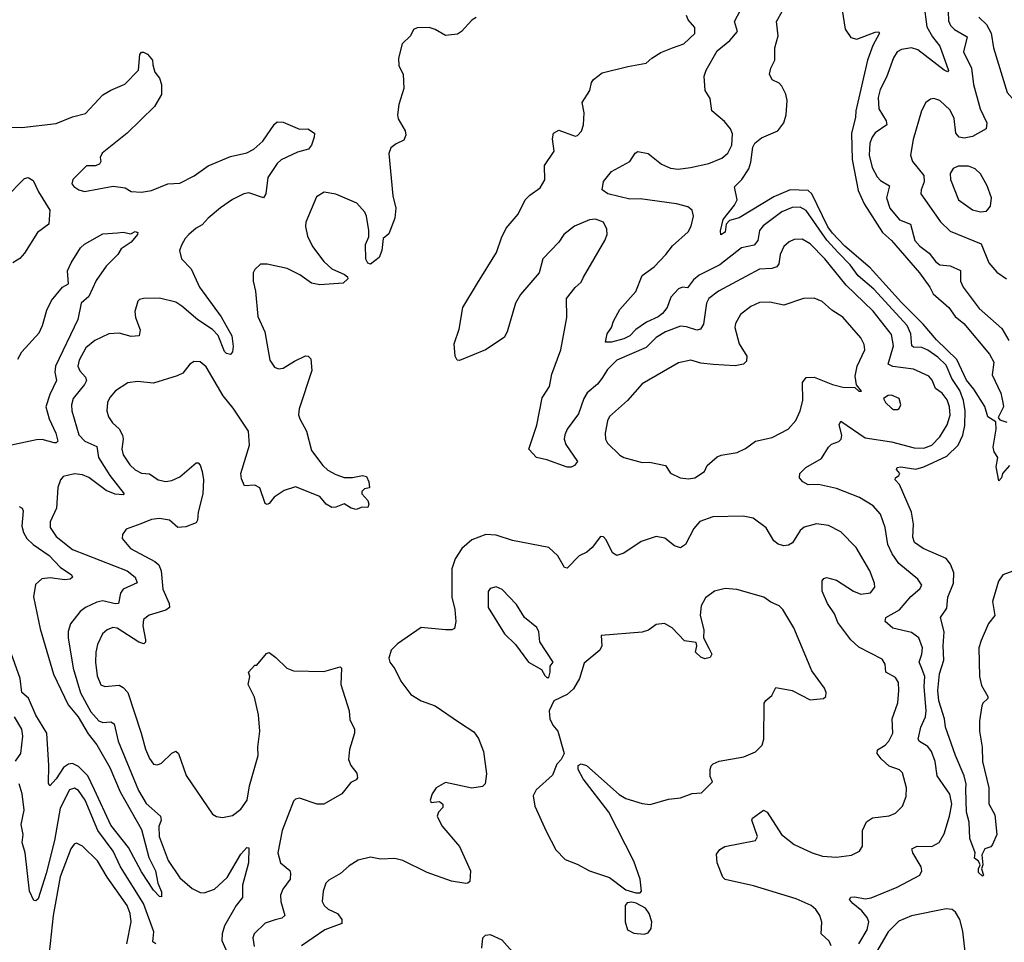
# Model space of a CAD drawing. Extents: x 1550320 to 1685906, y 509093 to 640511.
# Tile 340 of 532: x 1640685 to 1645542, y 569563 to 574114. Entities that reach past the tile are written whole.
import ezdxf

# ---------------------------------------------------------------- set-up
doc = ezdxf.new("R2010")
doc.units = 0

msp = doc.modelspace()

# ---------------------------------------------------------------- linework, layer by layer
at = {"layer": '0CON20XD'}
for points in [[(1644722, 572965), (1644667, 573027), (1644565, 573173.2), (1644535, 573189.4), (1644495, 573188.2), (1644445, 573166.7), (1644352, 573098), (1644335.3, 573074.7), (1644325.9, 573024.1), (1644308.3, 573001.7), (1644245, 572989.2), (1644138.9, 572905), (1644036.7, 572853.3), (1644009, 572831), (1643979.4, 572790.6), (1643954.4, 572794.4), (1643935, 572787.1), (1643896.9, 572745), (1643879.5, 572695), (1643855.4, 572664.6), (1643835, 572649.1), (1643777.3, 572622.7), (1643725, 572586.1), (1643694.6, 572555), (1643665, 572540.5), (1643603.7, 572523.7), (1643575, 572523.3), (1643582.2, 572565), (1643603.8, 572596.2), (1643613.7, 572626.4), (1643645.5, 572685), (1643725, 572773.1), (1643755, 572852.5), (1643815, 572895.5), (1643873.1, 572955), (1643905, 572998.5), (1643982.6, 573067.4), (1643996.7, 573095), (1644008.6, 573145), (1644002.5, 573175), (1643981.7, 573191.7), (1643925, 573206.2), (1643745, 573231.2), (1643695, 573228.2), (1643586.2, 573255), (1643558.8, 573275), (1643564.1, 573315.9), (1643604.6, 573365.4), (1643695.4, 573414.6), (1643720.8, 573455), (1643735, 573464.2), (1643785, 573454.3), (1643850.6, 573400.6), (1643895, 573382.2), (1643932.7, 573377.3), (1643994.7, 573385.3), (1644085, 573404.7), (1644148.8, 573431.2), (1644178.5, 573455), (1644197.8, 573495), (1644200.5, 573550.5), (1644190.8, 573575), (1644161.7, 573611.7), (1644100, 573665), (1644090.8, 573725), (1644067.1, 573765), (1644061.1, 573835), (1644071.9, 573865), (1644125, 573960), (1644188.3, 574011.7), (1644226.4, 574055), (1644210.5, 574105), (1644253.1, 574185)], [(1644732.1, 574225), (1644756.9, 574066.9), (1644785, 574026.5), (1644815, 574017.9), (1644905, 574053.1), (1644923.6, 574053.6), (1644927.3, 574047.3), (1644893.5, 573986.5), (1644867.6, 573915), (1644809.4, 573665), (1644807.6, 573632.4)], [(1645145, 574191.2), (1645159.4, 574079.4), (1645188.8, 574028.8), (1645225, 573982.9), (1645266.6, 573863.4), (1645262.5, 573857.5), (1645245, 573864.6), (1645115, 573964.7), (1645084.1, 573975.9), (1645035, 573966.9), (1645014.5, 573955), (1644994.8, 573925.2), (1644960.3, 573829.7), (1644930.3, 573769.7), (1644920.3, 573729.8), (1644922.9, 573675), (1644959.7, 573615), (1644963.2, 573595), (1644905, 573555.4), (1644889.6, 573535), (1644878.4, 573505), (1644875.9, 573445), (1644891.1, 573385), (1644915, 573338.1), (1644930.8, 573320.9), (1644975.6, 573295), (1644961.3, 573235), (1644977.7, 573185), (1645025, 573127.3), (1645080, 573105), (1645101.5, 573025), (1645125, 572997.3), (1645171.7, 572961.7), (1645205, 572919.4), (1645225, 572905.6), (1645275, 572899.2), (1645326.2, 572876.2), (1645325.5, 572825), (1645338.5, 572795), (1645419, 572689), (1645530.2, 572590.2), (1645565, 572530.8)], [(1644675, 572005.6), (1644689.5, 572020.5), (1644726.1, 572033.9), (1644738.1, 572045), (1644741.5, 572065), (1644727.8, 572115), (1644735, 572133.8), (1644855, 572050.9), (1644985, 572031.1), (1645098.2, 572001.8), (1645145, 572000), (1645185, 572015.5), (1645225, 572056.7), (1645260.8, 572115), (1645275, 572163.8), (1645271.7, 572205), (1645259.7, 572239.7), (1645235, 572272.5), (1645203.6, 572295), (1645185.8, 572335.8), (1645169.4, 572355), (1645095, 572389.4), (1644992.6, 572402.6), (1644969.6, 572415), (1644995.2, 572505), (1644985, 572560.6), (1644895, 572676), (1644805, 572762.9), (1644762.1, 572805), (1644657.6, 572935), (1644585, 573009.2), (1644545, 573031.5), (1644505, 573030), (1644481.5, 573018.5), (1644455.3, 572994.7), (1644436.9, 572955), (1644430.2, 572909.8), (1644420, 572895), (1644395, 572887.3), (1644335, 572883.1), (1644131.9, 572775), (1644085, 572739.1), (1644072.2, 572715), (1644058.5, 572611.5), (1644042.6, 572587.4), (1644025, 572583.4), (1643975, 572599.7), (1643945, 572601.8), (1643870.6, 572575), (1643825, 572547.2), (1643775, 572497.1), (1643631.2, 572435), (1643585, 572388.8), (1643556.1, 572345), (1643535, 572316.4), (1643485, 572273.5), (1643468.1, 572245), (1643440.8, 572169.2), (1643386.1, 572095), (1643373.8, 572066.2), (1643371.4, 572045), (1643378.5, 572018.5), (1643436.7, 571935), (1643422.5, 571915), (1643405, 571906.2), (1643385, 571907.1), (1643285, 571943.8), (1643234, 571954), (1643196.7, 571995), (1643236.2, 572113.8), (1643261.7, 572248.3), (1643297.8, 572305), (1643309.5, 572365), (1643354.5, 572485), (1643384, 572645), (1643381.7, 572738.3), (1643425, 572793.8), (1643455, 572820), (1643465.7, 572844.3), (1643571.9, 573025), (1643582.2, 573055), (1643581.3, 573081.3), (1643564.3, 573115), (1643525, 573130), (1643495, 573127.5), (1643421.1, 573095), (1643368.9, 573055), (1643343.7, 573016.3), (1643265.8, 572935), (1643248, 572865), (1643155, 572758.8), (1643131.4, 572715), (1643090, 572575), (1643075, 572546.7), (1642983.3, 572485), (1642853.6, 572433.6), (1642842.5, 572435), (1642833.3, 572455), (1642827.5, 572515), (1642853, 572587), (1642871.2, 572695), (1642943.8, 572815), (1643037.1, 572965), (1643061.4, 573038.6), (1643084.3, 573085), (1643143.1, 573155), (1643178.6, 573225), (1643201.4, 573248.6), (1643252.9, 573285), (1643276, 573324), (1643273.5, 573395), (1643322.1, 573465), (1643313.2, 573526.8), (1643318, 573555), (1643345, 573569.4), (1643425, 573539.4), (1643437.3, 573542.7), (1643455.5, 573564.5), (1643466.9, 573595), (1643470, 573655), (1643460, 573705), (1643497.1, 573765), (1643506, 573805), (1643515, 573818.8), (1643557.7, 573852.3), (1643685, 573883.8), (1643775, 573898.8), (1643803.3, 573925), (1643847.6, 573952.4), (1643905.8, 573975.8), (1643960.8, 573995), (1644015, 574046.7), (1644016, 574075), (1643983.2, 574113.2), (1643974.4, 574134.4)], [(1645567.5, 571915), (1645533.3, 571875), (1645528, 571855), (1645515, 571840), (1645502.1, 571907.9), (1645510.8, 571955), (1645492.1, 571982.1), (1645487.1, 572005), (1645502.5, 572095), (1645499.8, 572129.8), (1645461.5, 572155), (1645446.6, 572206.6), (1645391.6, 572291.6), (1645355, 572335.9), (1645308.7, 572438.7), (1645207.4, 572535), (1645141.5, 572611.5), (1645035, 572718.3), (1644880.2, 572890.2), (1644755, 572996.2), (1644695, 573060.6), (1644672.4, 573092.4), (1644592.8, 573255), (1644575, 573272.3), (1644485, 573275.2), (1644405, 573240.2), (1644235, 573136.1), (1644186.7, 573123.3), (1644170, 573105), (1644165, 573066.2), (1644143.6, 573053.6), (1644142.2, 573072.2), (1644155, 573128), (1644210.8, 573199.2), (1644223.9, 573225), (1644210.5, 573289.5), (1644248.1, 573325), (1644281.3, 573378.7), (1644291.7, 573411.7), (1644301.4, 573485), (1644311.8, 573505), (1644345, 573530.9), (1644425, 573565.8), (1644454.6, 573605.4), (1644465.4, 573644.6), (1644470.3, 573715), (1644465, 573746), (1644445, 573785.7), (1644431.4, 573801.4), (1644397.5, 573817.5), (1644383.1, 573845), (1644390, 573875), (1644409.4, 573915), (1644410.6, 573975), (1644426.2, 574033.8), (1644418.5, 574105), (1644446.1, 574155)], [(1645265.8, 574155), (1645267.7, 574107.7), (1645276.9, 574085), (1645296.4, 574066.4), (1645359.2, 574029.2), (1645340.8, 573955), (1645380.3, 573875), (1645390.8, 573795), (1645423.1, 573675), (1645456.2, 573605), (1645452, 573575), (1645385, 573537.3), (1645345, 573529.6), (1645320, 573535), (1645303.6, 573555), (1645295, 573626.7), (1645275, 573667.5), (1645223.8, 573715), (1645195, 573725.7), (1645177.9, 573722.1), (1645154.5, 573705.5), (1645133.1, 573665), (1645093, 573523), (1645078.9, 573445), (1645090, 573415), (1645145.4, 573345), (1645147.1, 573315), (1645131.5, 573275), (1645130.5, 573255), (1645226.8, 573116.8), (1645275, 573071.2), (1645428.3, 573008.3), (1645465.5, 572915.5), (1645505, 572868), (1645552.5, 572835)], [(1642936.7, 574125), (1642915, 574112), (1642865, 574055.8), (1642845, 574043.1), (1642785, 574035.7), (1642735, 574065.8), (1642705, 574076), (1642645, 574073.3), (1642627.5, 574065), (1642612, 574035), (1642572, 573995), (1642554.2, 573925), (1642555.8, 573885.8), (1642576, 573845), (1642579.2, 573775), (1642555.8, 573695), (1642548, 573645), (1642552.5, 573625), (1642585.8, 573565), (1642589.2, 573545), (1642579.7, 573520.3), (1642541.2, 573501.2), (1642515, 573482), (1642506.2, 573453.8), (1642525.8, 573245), (1642540.6, 573185), (1642535.5, 573134.5), (1642505, 573057.5), (1642477.5, 573035), (1642472, 572975), (1642458.3, 572941.7), (1642415, 572907.5), (1642402.3, 572912.3), (1642392.3, 572932.3), (1642391.2, 573005), (1642406.4, 573043.6), (1642406.7, 573075), (1642396.2, 573145), (1642386.7, 573165), (1642348.7, 573208.7), (1642245, 573254.2), (1642186.7, 573263.3), (1642149.3, 573240.7), (1642096.7, 573115), (1642094.4, 573094.4), (1642105, 573046.7), (1642129.5, 572995), (1642185, 572920.6), (1642225, 572885.8), (1642287.5, 572857.5), (1642302.5, 572845), (1642303.3, 572835), (1642280, 572815), (1642165, 572805.4), (1642124, 572814), (1642067.5, 572855), (1642005, 572887.3), (1641905, 572908.6), (1641872.3, 572907.7), (1641845, 572882.5), (1641836.7, 572865), (1641836.7, 572825), (1641848.6, 572775), (1641860.2, 572650.2), (1641894.4, 572575), (1641918, 572435), (1641940.9, 572400.9), (1641961.7, 572391.7), (1641985, 572395.6), (1642039.7, 572430.3), (1642095, 572455.8), (1642107.5, 572455), (1642121.2, 572441.2), (1642126.4, 572383.6), (1642064, 572195), (1642060.8, 572165), (1642067.1, 572145), (1642099.3, 572085), (1642125, 571988.8), (1642180, 571915), (1642205, 571892), (1642245, 571870), (1642285, 571856), (1642326.2, 571856.2), (1642376.4, 571866.4), (1642395, 571860), (1642407.5, 571835), (1642410, 571805), (1642385, 571800), (1642373.3, 571786.7), (1642372.5, 571775), (1642401.7, 571741.7), (1642407.5, 571725), (1642401.7, 571708.3), (1642375, 571710), (1642345, 571698.1), (1642320, 571705), (1642285, 571725.7), (1642245, 571708.9), (1642225, 571708.5), (1642197.3, 571725), (1642165, 571762.5), (1642045, 571809.4), (1641988.9, 571791.1), (1641940.5, 571759.5), (1641915, 571727.5), (1641905, 571722.5), (1641895, 571727.5), (1641870, 571805), (1641845, 571818.8), (1641794, 571814), (1641778.8, 571848.8), (1641776, 571875), (1641818.6, 572015), (1641813.6, 572085), (1641737.6, 572197.6), (1641687.9, 572257.9), (1641605, 572402), (1641575, 572425.8), (1641545, 572427.5), (1641524.5, 572415.5), (1641488.9, 572371.1), (1641462, 572358), (1641345, 572320.4), (1641265, 572329.1), (1641217.8, 572322.2), (1641156.7, 572283.3), (1641129.1, 572250.9), (1641117.5, 572225), (1641114.5, 572185), (1641123.1, 572155), (1641142.9, 572125), (1641176.1, 572096.1), (1641192.1, 572065), (1641195.8, 572044.2), (1641188.9, 571995), (1641195, 571968), (1641227.7, 571917.7), (1641255, 571893.3), (1641285, 571877.3), (1641325, 571874.6), (1641367.1, 571845), (1641405, 571836.7), (1641435, 571840.4), (1641475, 571858.8), (1641555, 571927.5), (1641565, 571928), (1641575, 571916.2), (1641585.5, 571885), (1641591.5, 571845), (1641588.1, 571775), (1641565.5, 571685), (1641562.2, 571645), (1641555, 571632.5), (1641505, 571612.7), (1641465, 571608.9), (1641423.8, 571645), (1641375, 571653.6), (1641335, 571647.9), (1641282.8, 571627.2), (1641209.7, 571600.3), (1641191.2, 571575), (1641190, 571555), (1641231.4, 571505), (1641351.8, 571441.8), (1641371.2, 571425), (1641382.3, 571395), (1641390.3, 571305), (1641421.6, 571235), (1641423.5, 571215), (1641405, 571201.5), (1641323, 571177), (1641295.7, 571155), (1641292.1, 571125), (1641305.3, 571054.7), (1641305, 571043.3), (1641296.7, 571035), (1641273.2, 571043.2), (1641165, 571113.3), (1641143.7, 571116.4), (1641116.9, 571105), (1641093.6, 571085), (1641068.3, 571031.7), (1641060, 570995), (1641059.3, 570945), (1641067.6, 570877.6), (1641085, 570832.5), (1641105, 570824.4), (1641175, 570830.8), (1641195, 570819.6), (1641217.9, 570795), (1641284.6, 570595.4), (1641305.2, 570515.2), (1641325, 570469.2), (1641345, 570442.5), (1641365, 570438), (1641385, 570447.5), (1641435, 570496.2), (1641455, 570506.7), (1641467.5, 570495), (1641505.9, 570385.9), (1641635.8, 570195.8), (1641655, 570183.8), (1641685, 570179.2), (1641735, 570189.4), (1641775, 570220.5), (1641806.9, 570265), (1641818.6, 570335), (1641860.8, 570485), (1641859.5, 570525), (1641869.4, 570605), (1641862.9, 570685), (1641842.3, 570772.3), (1641812.5, 570835), (1641820, 570875), (1641813.8, 570895), (1641845, 570930), (1641855, 570930), (1641901.7, 570988.3), (1641915, 570992.5), (1641948.8, 570968.8), (1642003.3, 570915), (1642035, 570902), (1642185, 570898.8), (1642265, 570922.5), (1642272.5, 570915), (1642268.8, 570835), (1642310, 570705), (1642313, 570663), (1642336, 570615), (1642336, 570594), (1642312.5, 570515), (1642306.2, 570465), (1642318.8, 570435), (1642347.2, 570397.2), (1642352, 570375), (1642345, 570364), (1642318, 570352), (1642273.3, 570295), (1642185.5, 570244.5), (1642152.5, 570245), (1642065, 570274.3), (1642045, 570269.2), (1642035, 570258.8), (1641979.6, 570115), (1641957.8, 570005), (1641971.8, 569955), (1642016.8, 569916.8), (1642021.1, 569905), (1642018.2, 569875), (1641982.5, 569825), (1641971.5, 569795), (1641972.3, 569765), (1641993.1, 569695), (1641977.4, 569682.6), (1641945.3, 569674.7), (1641895, 569657.3), (1641842.2, 569605), (1641835.6, 569585), (1641842, 569542)], [(1645416, 574126), (1645455, 574089.5), (1645478.2, 574048.2), (1645488.2, 573975), (1645557.1, 573755), (1645595, 573712.5), (1645635, 573697.5)], [(1640604, 573584), (1640695, 573582.2), (1640865, 573602.2), (1640945, 573634.6), (1641009.4, 573650.6), (1641095, 573742.9), (1641135, 573767.1), (1641203.4, 573796.6), (1641270, 573865), (1641277.7, 573942.3), (1641285, 573953.3), (1641295, 573953.8), (1641315, 573943.3), (1641340, 573915), (1641340.7, 573890.7), (1641352, 573855), (1641374, 573825), (1641384.2, 573794.2), (1641384.2, 573745), (1641349.2, 573685), (1641215.3, 573554.7), (1641092.2, 573455), (1641080.9, 573435), (1641084.4, 573415), (1641078.1, 573401.9), (1641056.7, 573393.3), (1641015, 573392.7), (1640946.9, 573325), (1640942.2, 573305), (1640951.2, 573291.2), (1640975.8, 573275), (1641005, 573267.1), (1641145, 573293.1), (1641205, 573284), (1641235, 573266), (1641285, 573263.1), (1641335, 573272.2), (1641415, 573304.7), (1641475, 573307.5), (1641545, 573343.8), (1641615, 573392.5), (1641725, 573439.5), (1641805, 573457.1), (1641840, 573475), (1641884.4, 573515), (1641941.2, 573598.8), (1641955, 573610), (1641985, 573608.8), (1642065, 573574.4), (1642106.1, 573576.1), (1642138.8, 573555), (1642137.5, 573535), (1642124, 573495), (1642108.8, 573475), (1642055, 573461.1), (1641975, 573422.9), (1641955, 573404.3), (1641908.5, 573335), (1641898.9, 573255), (1641886.7, 573235), (1641815, 573260.4), (1641790, 573255), (1641735, 573227.5), (1641675, 573185.3), (1641614.4, 573135.6), (1641585, 573101.8), (1641555, 573085.4), (1641519.4, 573055), (1641500.5, 573035), (1641484.5, 573005), (1641472.7, 572975), (1641483.5, 572935), (1641530.4, 572885), (1641572.2, 572795), (1641679.1, 572649.1), (1641731.1, 572555), (1641738.1, 572501.9), (1641733.9, 572476.1), (1641725, 572462.5), (1641705, 572468), (1641695, 572477.5), (1641664.2, 572555.8), (1641635.5, 572585.5), (1641563.1, 572633.1), (1641485, 572701.5), (1641455, 572720), (1641375, 572740.3), (1641295, 572739.4), (1641275.7, 572734.3), (1641268, 572725), (1641252.7, 572675), (1641256.2, 572645), (1641278.9, 572585), (1641273.3, 572555), (1641235, 572551.5), (1641175, 572568.4), (1641125, 572565.3), (1641055, 572531.5), (1641011.5, 572495), (1640978.2, 572435), (1640972.2, 572405), (1640981.5, 572381.5), (1641010, 572350), (1641013.9, 572335), (1641004.6, 572315), (1640948.9, 572245), (1640940.6, 572215), (1640941.8, 572185), (1640976.4, 572066.4), (1641005.5, 572035), (1641065, 572009.5), (1641074, 571955), (1641129.2, 571865), (1641200, 571775), (1641195, 571770), (1641155, 571774.3), (1641111.4, 571791.4), (1641025, 571856), (1640995, 571868.8), (1640955, 571874.5), (1640899.7, 571860.3), (1640885.6, 571844.4), (1640873.2, 571806.8), (1640866.4, 571705), (1640835, 571636.7), (1640835, 571610), (1640864.5, 571565), (1640945, 571501.1), (1641215.5, 571395.5), (1641254.5, 571365), (1641264.5, 571335.5), (1641194.6, 571305), (1641181.3, 571285), (1641172, 571235), (1641155, 571233.4), (1641095, 571247.3), (1641065, 571241.2), (1641010, 571215), (1640982.9, 571195), (1640935.4, 571134.6), (1640923.8, 571096.2), (1640923.1, 571065), (1640948.9, 570915), (1640984.3, 570794.3), (1641035, 570699.3), (1641075, 570655.4), (1641095, 570647.8), (1641135, 570651.2), (1641150.6, 570640.6), (1641171.2, 570555), (1641271.2, 570311.2), (1641308, 570248), (1641379.4, 570185), (1641381.9, 570165), (1641370.6, 570135), (1641372.9, 570085), (1641417.2, 569967.2), (1641475, 569881.5), (1641535, 569828.2), (1641575, 569809.6), (1641595, 569807.2), (1641645.8, 569825.8), (1641707.7, 569882.3), (1641775, 569997.8), (1641805, 570031.2), (1641815, 570030), (1641813.3, 569955), (1641783.3, 569845), (1641784.4, 569785), (1641752.9, 569745), (1641694.7, 569645), (1641682.9, 569605), (1641682.5, 569572.5), (1641734.5, 569454.5)], [(1644807.6, 573632.4), (1644787.6, 573552.4), (1644792.3, 573425), (1644821.5, 573271.5), (1644850.5, 573205), (1644941.3, 573065), (1644985.4, 573025.4), (1645124.4, 572865), (1645175.4, 572795), (1645191.9, 572761.9), (1645268, 572695), (1645299.2, 572649.2), (1645343.1, 572615), (1645470, 572465), (1645490, 572425), (1645482.1, 572362.1), (1645525, 572272.5), (1645535.6, 572225.6), (1645537.5, 572205), (1645512.4, 572152.4), (1645520, 572140), (1645555, 572128.8)], [(1645424.2, 573165.8), (1645455, 573168.8), (1645474, 573195), (1645478.6, 573235), (1645458.1, 573295), (1645425, 573354.3), (1645398.5, 573378.5), (1645365, 573391.8), (1645315, 573391.5), (1645289.6, 573380.4), (1645275.6, 573355), (1645276.9, 573325), (1645315.5, 573225), (1645385, 573175.5), (1645424.2, 573165.8)], [(1640615, 573235.4), (1640709, 573331), (1640725.9, 573335.9), (1640750.8, 573320.8), (1640776.9, 573265), (1640833.5, 573175), (1640828.5, 573105), (1640772.5, 573065), (1640708.1, 572961.9), (1640685, 572936.9), (1640650.8, 572915)], [(1640675, 572440), (1640695.6, 572475), (1640780.3, 572569.7), (1640796.7, 572605), (1640818.3, 572681.7), (1640841.7, 572728.3), (1640895, 572794.3), (1640925, 572811.2), (1640921.1, 572875), (1640938.6, 572915), (1640985, 572988.6), (1641005, 573007.1), (1641095, 573057.3), (1641167.8, 573062.2), (1641195, 573066.1), (1641233, 573057), (1641255, 573069.2), (1641266.7, 573065), (1641266, 573055), (1641235, 573016.7), (1641185, 572983.3), (1641168, 572955), (1641111.2, 572898.8), (1641062.5, 572827.5), (1641025, 572748.8), (1640987.5, 572715), (1640971.5, 572635), (1640861.7, 572405), (1640857.4, 572375), (1640865.4, 572335), (1640833.1, 572265), (1640814, 572205), (1640829.6, 572145), (1640862.8, 572075), (1640872.2, 572035), (1640865, 572026.9), (1640855, 572027.3), (1640795, 572043.8), (1640767.6, 572042.4), (1640605, 572007.5)], [(1645585, 571394.5), (1645535, 571375.6), (1645512.9, 571345), (1645484, 571245), (1645495.4, 571175), (1645463.9, 571135), (1645428.8, 571051.2), (1645416.9, 571015), (1645419.8, 570875), (1645429.5, 570829.5), (1645461.2, 570775), (1645461.2, 570765), (1645436.9, 570743.1), (1645430.9, 570729.1), (1645419.7, 570655), (1645420.6, 570605), (1645433, 570525), (1645434.8, 570454.8), (1645466.2, 570325), (1645465.5, 570245.5), (1645495, 570192.5), (1645506.2, 570095), (1645484.3, 570045.7), (1645475, 570034), (1645446.1, 570023.9), (1645431.2, 569995), (1645436.7, 569945), (1645430, 569925), (1645440, 569895), (1645435, 569890), (1645415, 569907.5), (1645414.3, 569925), (1645423.3, 569945), (1645414.2, 569964.2), (1645395, 569977.5), (1645398.8, 570005), (1645372, 570075), (1645368.9, 570155), (1645355.3, 570205.3), (1645352.1, 570317.9), (1645354, 570344), (1645344.7, 570385), (1645300.7, 570485), (1645251.4, 570625), (1645247.8, 570665), (1645219.5, 570755), (1645215.1, 570804.9), (1645222.9, 570887.1), (1645244.7, 570954.7), (1645240.6, 571025), (1645244.8, 571095), (1645228.1, 571165), (1645259.3, 571210.7), (1645264.2, 571265.8), (1645291.4, 571335), (1645292.9, 571385), (1645277.6, 571427.6), (1645255.8, 571455.8), (1645142, 571505), (1645100, 571535), (1645091.2, 571561.2), (1645093.9, 571625), (1645083.8, 571685), (1645025, 571821.2), (1645004.4, 571845), (1645006, 571855), (1645022.5, 571865), (1645026.7, 571875), (1645010, 571895), (1645014.4, 571905.6), (1645031.9, 571908.1), (1645105, 571897.5), (1645145, 571907.7), (1645258.1, 571961.9), (1645314.2, 572015), (1645337.8, 572065), (1645347.5, 572112.5), (1645348.5, 572185), (1645340.3, 572235), (1645322.8, 572285), (1645284, 572345), (1645255, 572409.8), (1645215, 572448.9), (1645165, 572484.7), (1645135, 572497.1), (1645095, 572498.8), (1645085.6, 572505), (1645081.7, 572565), (1645062.4, 572605), (1644898.1, 572785), (1644821.2, 572851.2), (1644781, 572905), (1644722, 572965)], [(1643985, 571849.2), (1644015, 571854), (1644063.3, 571885), (1644076.7, 571915), (1644125, 571957.5), (1644145, 571966.7), (1644225, 571979.5), (1644265, 571998.5), (1644315, 572035.4), (1644397.4, 572052.6), (1644476.4, 572093.6), (1644513.3, 572136.7), (1644535.3, 572184.7), (1644548, 572235), (1644545.9, 572324.1), (1644565, 572349.1), (1644605, 572350.9), (1644695, 572314.4), (1644745, 572300.8), (1644805, 572300), (1644825, 572282.5), (1644838.3, 572281.7), (1644812.5, 572312.5), (1644807.1, 572355), (1644816.5, 572405), (1644853.6, 572485), (1644851.7, 572511.7), (1644835, 572544.2), (1644745, 572647.1), (1644692, 572682), (1644644.4, 572724.4), (1644605, 572740), (1644551.1, 572738.9), (1644455, 572705.6), (1644385, 572721.5), (1644335, 572718.9), (1644291.4, 572698.6), (1644240.7, 572659.3), (1644216.7, 572615), (1644212.7, 572595), (1644234.5, 572515), (1644271.9, 572455), (1644270.2, 572429.8), (1644255.8, 572414.2), (1644215, 572406.8), (1644106.1, 572413.9), (1644045, 572420.4), (1643995, 572434.6), (1643935, 572422.2), (1643755, 572318.6), (1643683.8, 572236.2), (1643595, 572156.2), (1643584.4, 572135), (1643572.5, 572075), (1643574, 572045), (1643584, 572025), (1643645, 571965.6), (1643664.7, 571954.7), (1643755, 571930), (1643791.9, 571931.9), (1643870, 571915), (1643895, 571876.7), (1643942.5, 571855), (1643985, 571849.2)], [(1644995, 572191.4), (1645015, 572192), (1645024, 572196), (1645031.2, 572215), (1645023.3, 572245), (1644985, 572262.5), (1644969.2, 572260.8), (1644946.7, 572245), (1644956.2, 572225), (1644985, 572197.5), (1644995, 572191.4)], [(1644824.1, 569555), (1644865, 569624.2), (1644873.2, 569665), (1644866.1, 569685), (1644839, 569719), (1644794.7, 569754.7), (1644779.2, 569775), (1644784.5, 569785.5), (1644805, 569788.2), (1644855, 569778.4), (1644885, 569782.5), (1645014.3, 569835.7), (1645125.9, 569894.1), (1645135.7, 569915), (1645132.9, 569935), (1645090.8, 570005), (1645086.2, 570025), (1645111.8, 570038.2), (1645184.6, 570035.4), (1645220.8, 570055), (1645245, 570098.8), (1645271.9, 570185), (1645283.8, 570245), (1645274.3, 570294.3), (1645210.4, 570385), (1645200.4, 570455), (1645182.5, 570505), (1645165, 570528.5), (1645124.1, 570554.1), (1645116.5, 570565), (1645130.3, 570625), (1645153.5, 570675), (1645157.1, 570705), (1645146.2, 570825), (1645150, 570875), (1645131.5, 570921.5), (1645121.6, 570945), (1645135.4, 570985), (1645138.2, 571015), (1645121.1, 571065), (1645085, 571091.8), (1644992, 571112), (1644954.3, 571145), (1644957.5, 571165), (1645025, 571203.8), (1645080.6, 571269.4), (1645125, 571306), (1645135.8, 571325), (1645115.8, 571355), (1645022.1, 571432.1), (1644989, 571479), (1644968.4, 571525), (1644955, 571610), (1644931.5, 571675), (1644895, 571715.6), (1644827.9, 571757.9), (1644715, 571801.2), (1644625, 571820.9), (1644575, 571819.1), (1644548.6, 571835), (1644532, 571855), (1644534, 571875), (1644563.8, 571905), (1644640.8, 571949.2), (1644675, 572005.6)], [(1640682.7, 571712.7), (1640696.9, 571705), (1640701.7, 571691.7), (1640695.3, 571615.3), (1640702.9, 571585), (1640719.2, 571555), (1640750.4, 571525), (1640830.8, 571470.8), (1640883.7, 571413.7), (1640940, 571375), (1640945.8, 571365), (1640933.8, 571355), (1640905, 571350.4), (1640835, 571360.6), (1640794.4, 571355.6), (1640761.8, 571328.2), (1640753.3, 571266.7), (1640785, 571109.2), (1640851, 570885), (1640923.1, 570735), (1640972.7, 570675), (1641022, 570592), (1641065, 570537.3), (1641129.3, 570425), (1641180.3, 570305), (1641285, 570118.9), (1641322, 569982), (1641354.6, 569915), (1641365.4, 569855.4), (1641385, 569812.5), (1641385, 569787.5), (1641375, 569788.8), (1641345, 569820), (1641285, 569911.4), (1641220.7, 570030.7), (1641135, 570141.8), (1641054.3, 570315), (1641020.2, 570385), (1640975, 570430.5), (1640945, 570445.2), (1640925, 570442.6), (1640901.1, 570425), (1640865, 570370), (1640832.5, 570335), (1640827, 570347), (1640829.1, 570435), (1640819, 570595), (1640764.3, 570684.3), (1640727.7, 570767.7), (1640695.3, 570795.3), (1640687.1, 570865), (1640635, 571012.3)], [(1644687.5, 569545), (1644678.3, 569568.3), (1644638, 569605), (1644642.3, 569662.3), (1644632, 569695), (1644612.5, 569725), (1644590, 569745), (1644515, 569777.3), (1644305, 569841.9), (1644165, 569873.3), (1644153.3, 569885), (1644125.9, 569955.9), (1644121.7, 569998.3), (1644138.3, 570021.7), (1644164.2, 570035.8), (1644315, 570065.8), (1644324.4, 570085.6), (1644297.1, 570165), (1644299.2, 570175), (1644355, 570215.7), (1644372.5, 570205), (1644443.8, 570095), (1644506.1, 570046.1), (1644594.2, 570004.2), (1644645, 569988.5), (1644715, 569983.6), (1644787.6, 569992.4), (1644827.9, 570012.1), (1644842.7, 570037.3), (1644843.3, 570115), (1644861.9, 570158.1), (1644892.7, 570177.3), (1644975, 570187.5), (1645005, 570200), (1645040.6, 570235), (1645058, 570282), (1645059.1, 570325), (1645039.5, 570399.5), (1645024.6, 570414.6), (1644975, 570432.7), (1644935, 570468.2), (1644915.5, 570495), (1644917.4, 570512.6), (1644954.4, 570535), (1644973.3, 570555), (1644991.9, 570595), (1644989.5, 570665), (1645016.4, 570745), (1645022.3, 570805), (1645019.6, 570845), (1645005, 570869.5), (1644957.5, 570895), (1644954.4, 570935), (1644940.2, 570960.2), (1644825, 571018.5), (1644785, 571054.4), (1644720.8, 571140.9), (1644703.8, 571183.8), (1644670, 571235), (1644643.1, 571295), (1644643.4, 571346.6), (1644651.9, 571358.1), (1644665, 571362.9), (1644715, 571349.6), (1644798.1, 571295), (1644835, 571279.6), (1644882.2, 571287.8), (1644903.1, 571315), (1644901.9, 571335), (1644879.5, 571395), (1644811.2, 571511.2), (1644735, 571588.6), (1644675, 571619.5), (1644615, 571627.1), (1644555, 571610.8), (1644535, 571594), (1644496.7, 571533.3), (1644477.8, 571522.2), (1644455, 571518.6), (1644426.4, 571526.4), (1644405, 571542.9), (1644367.8, 571607.8), (1644303.8, 571655), (1644254.5, 571665.5), (1644105, 571662), (1644040.5, 571639.5), (1644011.2, 571605), (1643968.8, 571525), (1643945, 571508.8), (1643915, 571518.8), (1643866.8, 571556.8), (1643825, 571565.6), (1643750.2, 571539.8), (1643665, 571482.5), (1643630.5, 571470.5), (1643608.8, 571485), (1643578.8, 571548.8), (1643565, 571563.3), (1643550, 571565), (1643509.7, 571510.3), (1643482.9, 571487.1), (1643445, 571469.2), (1643385, 571408), (1643371.7, 571411.7), (1643338.8, 571468.8), (1643295, 571511.2), (1643115.7, 571545.7), (1643035, 571571.4), (1642985, 571574), (1642915, 571548), (1642865.8, 571505), (1642833.3, 571455), (1642816.9, 571405), (1642815.8, 571265), (1642831.2, 571205), (1642836, 571145), (1642829.2, 571110.8), (1642816, 571104), (1642785.7, 571104.3), (1642665, 571115.8), (1642549.2, 571035), (1642516.9, 571005), (1642505.6, 570965), (1642511.1, 570945), (1642535, 570912), (1642565, 570851.4), (1642615, 570785.5), (1642664.7, 570754.7), (1642735, 570728.9), (1642855, 570647.1), (1642925, 570600.8), (1642947.9, 570567.9), (1642972.1, 570505), (1642987.1, 570395), (1642981.4, 570345), (1642968.3, 570331.7), (1642915, 570324.3), (1642785, 570351.2), (1642740, 570325), (1642718.8, 570295), (1642710, 570265), (1642715, 570252), (1642755, 570257.1), (1642772.7, 570245), (1642771.7, 570228.3), (1642750.5, 570205), (1642744.6, 570184.6), (1642767.4, 570137.4), (1642854.2, 570035), (1642908.1, 569915), (1642905, 569862.5), (1642895.9, 569854.1), (1642885, 569853.8), (1642815, 569864.3), (1642695, 569907.5), (1642575, 569967.5), (1642535, 569975.8), (1642465, 569974), (1642415, 569983.8), (1642355, 569968.8), (1642309.7, 569940.3), (1642267.8, 569902.2), (1642210.4, 569869.6), (1642195.7, 569855), (1642181.9, 569815), (1642177.5, 569765), (1642186.2, 569745), (1642206.7, 569726.7), (1642252.9, 569705), (1642273.3, 569675), (1642273.6, 569656.4), (1642190, 569625), (1642074.3, 569545)], [(1643295, 570870), (1643302.5, 570895), (1643302.5, 570925), (1643316.7, 570945), (1643250, 571045), (1643245.8, 571095), (1643236.6, 571116.6), (1643175.6, 571165.6), (1643135, 571229.2), (1643065, 571303.8), (1643035, 571316), (1643005, 571308.8), (1642996.1, 571293.9), (1642995.8, 571215), (1643076, 571085), (1643131.4, 571031.4), (1643195, 570945.8), (1643259.3, 570909.3), (1643275, 570880), (1643285, 570870), (1643295, 570870)], [(1643745, 569807.5), (1643752.5, 569815), (1643746.2, 569875), (1643715, 569963.3), (1643591.8, 570205), (1643465, 570370), (1643440, 570415), (1643440, 570435), (1643455, 570443.3), (1643481.2, 570435), (1643642.9, 570292.9), (1643675, 570271.8), (1643755, 570248.5), (1643795, 570243.1), (1643885, 570268.5), (1643945, 570275.6), (1644002, 570298), (1644048.8, 570301.2), (1644103.3, 570355), (1644091.4, 570381.4), (1644090.6, 570415), (1644095.7, 570434.3), (1644105.7, 570444.3), (1644135, 570457.5), (1644257.5, 570477.5), (1644315, 570502.5), (1644347.5, 570535), (1644355.8, 570565), (1644358, 570742), (1644365, 570756.7), (1644395, 570780), (1644415, 570820), (1644495, 570806), (1644585, 570760), (1644650, 570765), (1644662.5, 570775), (1644663.3, 570795), (1644655, 570817.5), (1644593, 570903), (1644504, 571115), (1644448.8, 571205), (1644432.1, 571222.1), (1644390.7, 571240.7), (1644355.5, 571265.5), (1644223, 571303), (1644165, 571308.6), (1644113.3, 571295), (1644067.4, 571262.6), (1644046.4, 571223.6), (1644041.8, 571175), (1644060, 571105), (1644058.8, 571065), (1644085, 571013.3), (1644098.8, 570985), (1644091.7, 570968.3), (1644065, 570962), (1644045, 570970), (1644018.8, 570995), (1644026.1, 571026.1), (1644022.3, 571042.3), (1643965, 571050.8), (1643903.8, 571115), (1643865, 571136), (1643825, 571130), (1643786.8, 571103.2), (1643755, 571092.9), (1643553.3, 571076.7), (1643556.2, 571025), (1643546.2, 571005), (1643469.6, 570940.4), (1643446.7, 570865), (1643416.6, 570813.4), (1643385, 570786.2), (1643320, 570755), (1643296.2, 570705), (1643300, 570665), (1643314.6, 570634.6), (1643339.2, 570605), (1643370, 570495), (1643356.7, 570465), (1643335, 570442.5), (1643312.6, 570387.4), (1643232.5, 570315), (1643217.1, 570285), (1643226.5, 570235), (1643281.8, 570111.8), (1643329.3, 570019.3), (1643375, 569971.2), (1643435, 569948), (1643495.6, 569915.6), (1643595, 569883.3), (1643675, 569822.5), (1643725, 569807.5), (1643745, 569807.5)], [(1640663.7, 570456.3), (1640690.6, 570495), (1640700.7, 570579.3), (1640695.5, 570615), (1640658.9, 570675)], [(1641355.7, 569555.7), (1641342.1, 569565), (1641346.2, 569615), (1641295.8, 569755), (1641181.9, 569935), (1641145, 570013.3), (1641069.6, 570115), (1641007.8, 570265), (1640975, 570312.7), (1640955, 570322.9), (1640930.5, 570315), (1640884, 570225), (1640856.2, 570065), (1640815, 569903.1), (1640775, 569777.5), (1640765, 569768), (1640755, 569768.8), (1640733.5, 569815), (1640712, 570005), (1640696.1, 570055), (1640701.3, 570095), (1640691.9, 570145), (1640705.9, 570215), (1640696.9, 570295), (1640682.5, 570345)], [(1641212.5, 569555), (1641234.2, 569665), (1641229.5, 569705), (1641214.7, 569745), (1641115.8, 569885), (1641068.9, 569965), (1640995, 570037.8), (1640965, 570052.9), (1640952.8, 570047.2), (1640937.5, 570025), (1640885, 569886), (1640850.3, 569695), (1640825.4, 569465)], [(1643765, 569603.8), (1643785, 569610), (1643799.3, 569630.7), (1643803.3, 569665), (1643790, 569705), (1643771.3, 569731.3), (1643726.8, 569756.8), (1643705, 569762), (1643681.7, 569758.3), (1643671.2, 569745), (1643671.2, 569665), (1643683.8, 569625), (1643715, 569608.8), (1643765, 569603.8)], [(1645388.6, 569165), (1645337.5, 569617.5), (1645322.2, 569675), (1645301.1, 569711.1), (1645284.7, 569724.7), (1645255, 569729.1), (1645085, 569694.2), (1645022.4, 569667.6), (1644968.5, 569615), (1644905, 569504.5)], [(1642964.4, 569535), (1642970, 569585), (1642982.3, 569597.7), (1643005, 569601.2), (1643063.3, 569575), (1643115.5, 569515.5)]]:
    msp.add_lwpolyline(points, dxfattribs=at)

doc.saveas('drawing.dxf')
